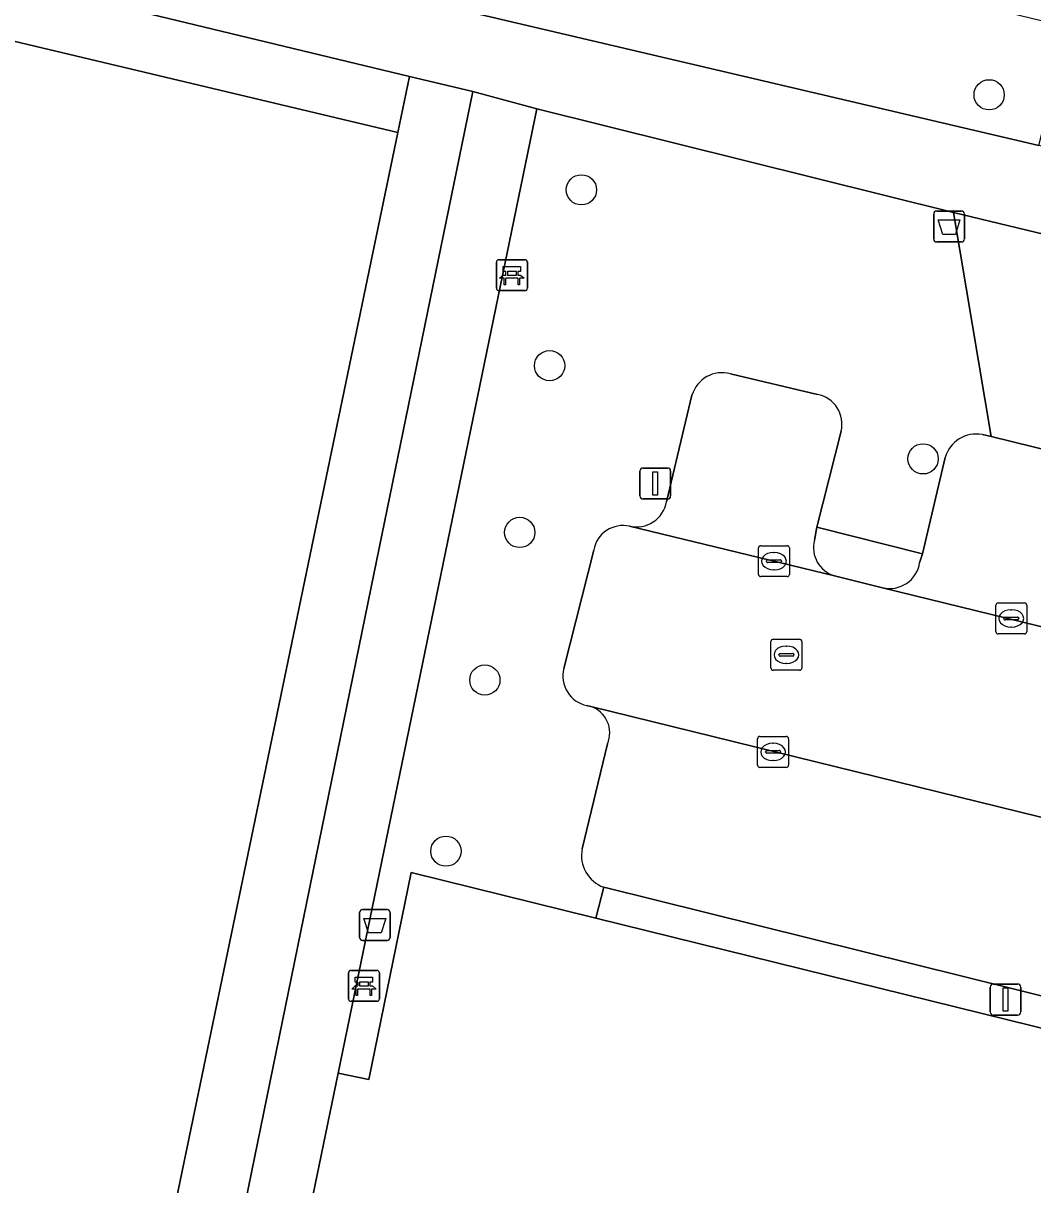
# Model space of a CAD drawing. Extents: x 162803 to 163818, y 381639 to 382475.
# Drawn here: x 163414.93 to 163447.54, y 382097.66 to 382135.2 of the extents above; entities that cross this region are included whole.
import ezdxf

# ---------------------------------------------------------------- set-up
doc = ezdxf.new("R2010")
doc.units = 0
for name, color, linetype in [('IMGEO_Afvalbak', 7, 'Continuous'), ('IMGEO_Bank', 7, 'Continuous'), ('IMGEO_Boom', 7, 'Continuous'), ('IMGEO_Groenvoorziening', 7, 'Continuous'), ('IMGEO_Haag', 7, 'Continuous'), ('IMGEO_Hek', 7, 'Continuous'), ('IMGEO_Kolk', 7, 'Continuous'), ('IMGEO_Lichtmast', 7, 'Continuous'), ('IMGEO_Parkeervlak_open', 7, 'Continuous'), ('IMGEO_Rijbaan_lokaal_open', 7, 'Continuous'), ('IMGEO_Rioolput', 7, 'Continuous'), ('IMGEO_Verkeerseiland_open', 7, 'Continuous'), ('IMGEO_Voetpad_open', 7, 'Continuous')]:
    doc.layers.add(name, color=color, linetype=linetype)

msp = doc.modelspace()

# ---------------------------------------------------------------- linework, layer by layer
at = {"layer": 'IMGEO_Afvalbak'}
for p, q in [((163444.442, 382129.134), (163445.232, 382129.134)), ((163445.232, 382129.134), (163444.442, 382129.134)), ((163444.342, 382128.234), (163444.342, 382129.034)), ((163444.342, 382129.034), (163444.342, 382128.234)), ((163445.332, 382129.034), (163445.332, 382128.234)), ((163445.332, 382128.234), (163445.332, 382129.034)), ((163445.232, 382128.134), (163444.442, 382128.134)), ((163444.442, 382128.134), (163445.232, 382128.134)), ((163425.794, 382105.655), (163425.794, 382106.455)), ((163425.794, 382106.455), (163425.794, 382105.655)), ((163425.894, 382106.555), (163426.684, 382106.555)), ((163426.684, 382106.555), (163425.894, 382106.555)), ((163426.784, 382106.455), (163426.784, 382105.655)), ((163426.784, 382105.655), (163426.784, 382106.455)), ((163426.684, 382105.555), (163425.894, 382105.555)), ((163425.894, 382105.555), (163426.684, 382105.555))]:
    msp.add_line(p, q, dxfattribs=at)
for points in [[(163444.485, 382128.848), (163445.189, 382128.848), (163445.04, 382128.378), (163444.634, 382128.378), (163444.485, 382128.848)], [(163425.937, 382106.269), (163426.641, 382106.269), (163426.492, 382105.799), (163426.086, 382105.799), (163425.937, 382106.269)]]:
    msp.add_lwpolyline(points, dxfattribs=at)
for centre, start, end in [((163444.442, 382129.034), 90, 180), ((163444.442, 382129.034), 90, 180), ((163445.232, 382129.034), 0, 90), ((163445.232, 382129.034), 360, 90), ((163444.442, 382128.234), 180, 270), ((163444.442, 382128.234), 180, 270), ((163445.232, 382128.234), 270, 0), ((163445.232, 382128.234), 270, 0), ((163425.894, 382106.455), 90, 180), ((163425.894, 382106.455), 90, 180), ((163426.684, 382106.455), 0, 90), ((163426.684, 382106.455), 360, 90), ((163425.894, 382105.655), 180, 270), ((163425.894, 382105.655), 180, 270), ((163426.684, 382105.655), 270, 0), ((163426.684, 382105.655), 270, 0)]:
    msp.add_arc(centre, 0.1, start, end, dxfattribs=at)
at = {"layer": 'IMGEO_Bank'}
for p, q in [((163430.215, 382126.637), (163430.215, 382127.478)), ((163430.215, 382127.478), (163430.215, 382126.637)), ((163430.29, 382127.562), (163431.131, 382127.562)), ((163431.131, 382127.562), (163430.29, 382127.562)), ((163431.215, 382127.487), (163431.215, 382126.646)), ((163431.215, 382126.646), (163431.215, 382127.487)), ((163430.912, 382126.96), (163430.519, 382126.96)), ((163430.524, 382127.068), (163430.524, 382127.174)), ((163430.568, 382127.174), (163430.568, 382127.068)), ((163430.856, 382127.18), (163430.574, 382127.18)), ((163430.574, 382127.062), (163430.856, 382127.062)), ((163430.862, 382127.068), (163430.862, 382127.174)), ((163430.906, 382127.174), (163430.906, 382127.068)), ((163431.14, 382126.562), (163430.299, 382126.562)), ((163430.299, 382126.562), (163431.14, 382126.562)), ((163425.435, 382103.663), (163425.435, 382104.504)), ((163425.435, 382104.504), (163425.435, 382103.663)), ((163425.51, 382104.588), (163426.351, 382104.588)), ((163426.351, 382104.588), (163425.51, 382104.588)), ((163426.435, 382104.513), (163426.435, 382103.672)), ((163426.435, 382103.672), (163426.435, 382104.513)), ((163426.132, 382103.986), (163425.739, 382103.986)), ((163425.744, 382104.094), (163425.744, 382104.2)), ((163425.788, 382104.2), (163425.788, 382104.094)), ((163426.076, 382104.206), (163425.794, 382104.206)), ((163425.794, 382104.088), (163426.076, 382104.088)), ((163426.082, 382104.094), (163426.082, 382104.2)), ((163426.126, 382104.2), (163426.126, 382104.094)), ((163426.36, 382103.588), (163425.519, 382103.588)), ((163425.519, 382103.588), (163426.36, 382103.588))]:
    msp.add_line(p, q, dxfattribs=at)
for points in [[(163430.518, 382127.18), (163430.432, 382127.18), (163430.432, 382127.341), (163430.995, 382127.341), (163430.995, 382127.18), (163430.912, 382127.18)], [(163430.462, 382126.96), (163430.32, 382126.96), (163430.432, 382127.062), (163430.518, 382127.062)], [(163430.512, 382126.953), (163430.512, 382126.746), (163430.469, 382126.746), (163430.469, 382126.953)], [(163430.912, 382127.062), (163430.995, 382127.062), (163431.107, 382126.96), (163430.968, 382126.96)], [(163430.962, 382126.953), (163430.962, 382126.746), (163430.918, 382126.746), (163430.918, 382126.953)], [(163425.738, 382104.206), (163425.652, 382104.206), (163425.652, 382104.367), (163426.215, 382104.367), (163426.215, 382104.206), (163426.132, 382104.206)], [(163425.682, 382103.986), (163425.54, 382103.986), (163425.652, 382104.088), (163425.738, 382104.088)], [(163425.732, 382103.979), (163425.732, 382103.772), (163425.689, 382103.772), (163425.689, 382103.979)], [(163426.132, 382104.088), (163426.215, 382104.088), (163426.327, 382103.986), (163426.188, 382103.986)], [(163426.182, 382103.979), (163426.182, 382103.772), (163426.138, 382103.772), (163426.138, 382103.979)]]:
    msp.add_lwpolyline(points, dxfattribs=at)
for centre, radius, start, end in [((163430.293, 382127.484), 0.0779, 92.4484, 184.2845), ((163430.293, 382127.484), 0.0779, 92.4484, 184.2845), ((163431.137, 382127.484), 0.0779, 2.4484, 94.2845), ((163431.137, 382127.484), 0.0779, 2.4484, 94.2845), ((163430.462, 382126.953), 0.00671, 2.8957, 87.1043), ((163430.519, 382126.953), 0.00671, 92.8957, 177.1043), ((163430.517, 382127.173), 0.00671, 2.8957, 87.1043), ((163430.517, 382127.069), 0.00671, 272.8957, 357.1043), ((163430.574, 382127.173), 0.00671, 92.8957, 177.1043), ((163430.574, 382127.069), 0.00671, 182.8957, 267.1043), ((163430.856, 382127.173), 0.00671, 2.8957, 87.1043), ((163430.856, 382127.069), 0.00671, 272.8957, 357.1043), ((163430.913, 382127.173), 0.00671, 92.8957, 177.1043), ((163430.913, 382127.069), 0.00671, 182.8957, 267.1043), ((163430.911, 382126.953), 0.00671, 2.8957, 87.1043), ((163430.968, 382126.953), 0.00671, 92.8957, 177.1043), ((163430.293, 382126.64), 0.0779, 182.4484, 274.2845), ((163430.293, 382126.64), 0.0779, 182.4484, 274.2845), ((163431.137, 382126.64), 0.0779, 272.4484, 4.2845), ((163431.137, 382126.64), 0.0779, 272.4484, 4.2845), ((163425.513, 382104.51), 0.0779, 92.4484, 184.2845), ((163425.513, 382104.51), 0.0779, 92.4484, 184.2845), ((163426.357, 382104.51), 0.0779, 2.4484, 94.2845), ((163426.357, 382104.51), 0.0779, 2.4484, 94.2845), ((163425.682, 382103.979), 0.00671, 2.8957, 87.1043), ((163425.739, 382103.979), 0.00671, 92.8957, 177.1043), ((163425.737, 382104.199), 0.00671, 2.8957, 87.1043), ((163425.737, 382104.095), 0.00671, 272.8957, 357.1043), ((163425.794, 382104.199), 0.00671, 92.8957, 177.1043), ((163425.794, 382104.095), 0.00671, 182.8957, 267.1043), ((163426.076, 382104.199), 0.00671, 2.8957, 87.1043), ((163426.076, 382104.095), 0.00671, 272.8957, 357.1043), ((163426.133, 382104.199), 0.00671, 92.8957, 177.1043), ((163426.133, 382104.095), 0.00671, 182.8957, 267.1043), ((163426.131, 382103.979), 0.00671, 2.8957, 87.1043), ((163426.188, 382103.979), 0.00671, 92.8957, 177.1043), ((163425.513, 382103.666), 0.0779, 182.4484, 274.2845), ((163425.513, 382103.666), 0.0779, 182.4484, 274.2845), ((163426.357, 382103.666), 0.0779, 272.4484, 4.2845), ((163426.357, 382103.666), 0.0779, 272.4484, 4.2845)]:
    msp.add_arc(centre, radius, start, end, dxfattribs=at)
at = {"layer": 'IMGEO_Boom'}
for centre in [(163446.132, 382132.891), (163432.961, 382129.819), (163431.933, 382124.135), (163443.997, 382121.123), (163430.969, 382118.744), (163429.841, 382113.973), (163428.584, 382108.442)]:
    msp.add_circle(centre, 0.489, dxfattribs=at)
at = {"layer": 'IMGEO_Groenvoorziening'}
for points in [[(163295.227, 382165.323), (163294.668, 382163.195), (163295.55, 382162.985), (163313.112, 382158.803), (163333.895, 382153.854), (163342.628, 382151.775), (163344.765, 382151.266), (163359.411, 382147.779), (163360.431, 382147.536), (163378.53, 382143.226), (163427.031, 382131.676), (163427.406, 382133.488), (163361, 382149.482), (163359.96, 382149.732), (163344.914, 382153.356), (163343.556, 382153.683), (163337.772, 382155.076), (163333.95, 382155.997)], [(163427.031, 382131.676), (163378.53, 382143.226), (163360.431, 382147.536), (163359.411, 382147.779), (163344.765, 382151.266), (163342.628, 382151.775), (163333.895, 382153.854), (163313.112, 382158.803), (163295.55, 382162.985), (163294.668, 382163.195), (163286.387, 382131.648), (163317.39, 382119.198), (163320.353, 382126.576), (163333.259, 382121.451), (163330.2, 382114.053), (163345.456, 382107.927), (163361.874, 382101.334), (163416.208, 382079.515), (163424.081, 382117.46)], [(163424.417, 382140.987), (163424.375, 382140.815), (163421.49, 382141.5), (163419.752, 382141.912), (163417.441, 382142.486), (163416.483, 382138.612), (163418.029, 382138.23), (163447.733, 382131.255), (163448.702, 382135.064), (163442.415, 382136.597)], [(163429.448, 382132.996), (163427.406, 382133.488), (163427.031, 382131.676), (163424.081, 382117.46), (163416.208, 382079.515), (163418.342, 382078.658), (163426.173, 382116.972)], [(163471.48, 382096.869), (163461.73, 382099.28), (163461.147, 382096.87), (163455.312, 382098.263), (163455.899, 382100.722), (163433.426, 382106.281), (163427.456, 382107.757), (163426.096, 382101.063), (163425.098, 382101.266), (163420.281, 382077.89), (163455.304, 382063.597), (163456.21, 382065.826), (163460.312, 382064.157), (163459.891, 382063.146), (163460.638, 382062.885), (163464.449, 382074.831), (163465.632, 382078.539)], [(163433.686, 382107.276), (163433.426, 382106.281), (163455.899, 382100.722), (163455.905, 382100.746), (163456.78, 382100.534), (163457.008, 382101.479)]]:
    msp.add_lwpolyline(points, close=True, dxfattribs=at)
for points in [[(163445.913, 382121.908), (163446.199, 382121.846), (163444.984, 382129.085), (163431.522, 382132.438), (163425.098, 382101.266), (163426.096, 382101.063), (163427.456, 382107.757), (163433.426, 382106.281), (163433.686, 382107.276)], [(163437.774, 382123.872), (163440.589, 382123.205)], [(163435.712, 382119.731), (163436.533, 382123.183)], [(163441.352, 382122.018), (163440.568, 382118.92), (163443.977, 382118.054), (163444.71, 382121.166)], [(163432.395, 382114.345), (163433.358, 382118.177)], [(163433.262, 382113.116), (163433.13, 382113.149)], [(163432.986, 382108.515), (163433.8, 382111.913)]]:
    msp.add_lwpolyline(points, dxfattribs=at)
for centre, radius, start, end in [((163437.506, 382122.892), 1.016, 74.7321, 163.3457), ((163440.396, 382122.242), 0.982, 346.8146, 78.6509), ((163445.719, 382120.877), 1.049, 79.3324, 163.9994), ((163434.728, 382119.924), 1.003, 257.6605, 348.8767), ((163434.305, 382118.006), 0.962, 77.4448, 169.7521), ((163433.335, 382114.099), 0.971, 165.3041, 257.8414), ((163432.985, 382112.27), 0.89, 336.3501, 71.8397), ((163434.048, 382108.298), 1.084, 168.4436, 250.4868)]:
    msp.add_arc(centre, radius, start, end, dxfattribs=at)
at = {"layer": 'IMGEO_Haag'}
msp.add_lwpolyline([(163433.686, 382107.276), (163433.426, 382106.281), (163455.899, 382100.722), (163455.905, 382100.746), (163456.78, 382100.534), (163457.008, 382101.479)], close=True, dxfattribs=at)
at = {"layer": 'IMGEO_Hek'}
for points in [[(163425.098, 382101.266), (163426.096, 382101.063), (163427.456, 382107.757), (163433.426, 382106.281)], [(163433.426, 382106.281), (163455.899, 382100.722)]]:
    msp.add_lwpolyline(points, dxfattribs=at)
at = {"layer": 'IMGEO_Kolk'}
for p, q in [((163438.679, 382117.39), (163438.679, 382118.242)), ((163438.754, 382118.316), (163439.606, 382118.316)), ((163439.68, 382118.242), (163439.68, 382117.39)), ((163438.981, 382117.859), (163439.379, 382117.859)), ((163439.167, 382118.096), (163439.192, 382118.096)), ((163438.938, 382117.81), (163438.938, 382117.822)), ((163439.376, 382117.773), (163438.978, 382117.773)), ((163439.19, 382117.536), (163439.165, 382117.536)), ((163439.422, 382117.822), (163439.422, 382117.81)), ((163439.606, 382117.316), (163438.754, 382117.316)), ((163446.347, 382115.54), (163446.347, 382116.392)), ((163446.422, 382116.466), (163447.274, 382116.466)), ((163447.348, 382116.392), (163447.348, 382115.54)), ((163446.606, 382115.96), (163446.606, 382115.972)), ((163446.649, 382116.009), (163447.047, 382116.009)), ((163446.835, 382116.246), (163446.86, 382116.246)), ((163447.09, 382115.972), (163447.09, 382115.96)), ((163447.044, 382115.923), (163446.646, 382115.923)), ((163446.858, 382115.686), (163446.833, 382115.686)), ((163447.274, 382115.466), (163446.422, 382115.466)), ((163438.653, 382111.223), (163438.653, 382112.075)), ((163438.728, 382112.149), (163439.58, 382112.149)), ((163439.141, 382111.929), (163439.166, 382111.929)), ((163439.654, 382112.075), (163439.654, 382111.223)), ((163438.912, 382111.643), (163438.912, 382111.655)), ((163439.35, 382111.606), (163438.952, 382111.606)), ((163438.955, 382111.692), (163439.353, 382111.692)), ((163439.396, 382111.655), (163439.396, 382111.643)), ((163439.58, 382111.149), (163438.728, 382111.149)), ((163439.164, 382111.369), (163439.139, 382111.369))]:
    msp.add_line(p, q, dxfattribs=at)
for points in [[(163438.679, 382117.39), (163438.679, 382118.242)], [(163438.754, 382118.316), (163439.606, 382118.316)], [(163439.68, 382118.242), (163439.68, 382117.39)], [(163439.606, 382117.316), (163438.754, 382117.316)], [(163446.347, 382115.54), (163446.347, 382116.392)], [(163446.422, 382116.466), (163447.274, 382116.466)], [(163447.348, 382116.392), (163447.348, 382115.54)], [(163447.274, 382115.466), (163446.422, 382115.466)], [(163438.653, 382111.223), (163438.653, 382112.075)], [(163438.728, 382112.149), (163439.58, 382112.149)], [(163439.654, 382112.075), (163439.654, 382111.223)], [(163439.58, 382111.149), (163438.728, 382111.149)]]:
    msp.add_lwpolyline(points, dxfattribs=at)
for centre, radius, start, end in [((163438.756, 382118.24), 0.0765, 91.552, 178.448), ((163438.756, 382118.24), 0.0765, 91.552, 178.448), ((163439.604, 382118.24), 0.0765, 1.552, 88.448), ((163439.604, 382118.24), 0.0765, 1.552, 88.448), ((163438.978, 382117.819), 0.0403, 85.8775, 175.7526), ((163439.383, 382117.821), 0.0386, 1.7309, 96.639), ((163438.975, 382117.809), 0.0366, 178.938, 274.7102), ((163439.379, 382117.816), 0.043, 264.8664, 352.4533), ((163438.756, 382117.392), 0.0765, 181.552, 268.448), ((163438.756, 382117.392), 0.0765, 181.552, 268.448), ((163439.604, 382117.392), 0.0765, 271.552, 358.448), ((163439.604, 382117.392), 0.0765, 271.552, 358.448), ((163446.424, 382116.39), 0.0765, 91.552, 178.448), ((163446.424, 382116.39), 0.0765, 91.552, 178.448), ((163447.272, 382116.39), 0.0765, 1.552, 88.448), ((163447.272, 382116.39), 0.0765, 1.552, 88.448), ((163446.646, 382115.969), 0.0403, 85.8775, 175.7526), ((163446.643, 382115.959), 0.0366, 178.938, 274.7102), ((163447.047, 382115.966), 0.043, 264.8664, 352.4533), ((163447.051, 382115.971), 0.0386, 1.7309, 96.639), ((163446.424, 382115.542), 0.0765, 181.552, 268.448), ((163446.424, 382115.542), 0.0765, 181.552, 268.448), ((163447.272, 382115.542), 0.0765, 271.552, 358.448), ((163447.272, 382115.542), 0.0765, 271.552, 358.448), ((163438.73, 382112.073), 0.0765, 91.552, 178.448), ((163438.73, 382112.073), 0.0765, 91.552, 178.448), ((163439.578, 382112.073), 0.0765, 1.552, 88.448), ((163439.578, 382112.073), 0.0765, 1.552, 88.448), ((163438.952, 382111.652), 0.0403, 85.8775, 175.7526), ((163438.949, 382111.642), 0.0366, 178.938, 274.7102), ((163439.353, 382111.649), 0.043, 264.8664, 352.4533), ((163439.357, 382111.654), 0.0386, 1.7309, 96.639), ((163438.73, 382111.225), 0.0765, 181.552, 268.448), ((163438.73, 382111.225), 0.0765, 181.552, 268.448), ((163439.578, 382111.225), 0.0765, 271.552, 358.448), ((163439.578, 382111.225), 0.0765, 271.552, 358.448)]:
    msp.add_arc(centre, radius, start, end, dxfattribs=at)
for centre, major_axis, ratio, start_param, end_param in [((163439.166, 382117.816), (-0.387, 0.002), 0.722429, 4.712389, 7.853982), ((163439.191, 382117.816), (-0.39, 0.002), 0.717154, 1.570796, 4.712389), ((163446.834, 382115.966), (-0.387, 0.002), 0.722429, 4.712389, 7.853982), ((163446.859, 382115.966), (-0.39, 0.002), 0.717154, 1.570796, 4.712389), ((163439.14, 382111.649), (-0.387, 0.002), 0.722429, 4.712389, 7.853982), ((163439.165, 382111.649), (-0.39, 0.002), 0.717154, 1.570796, 4.712389)]:
    msp.add_ellipse(centre, major_axis=major_axis, ratio=ratio, start_param=start_param, end_param=end_param, dxfattribs=at)
at = {"layer": 'IMGEO_Lichtmast'}
for p, q in [((163434.853, 382119.926), (163434.853, 382120.726)), ((163434.853, 382120.726), (163434.853, 382119.926)), ((163434.953, 382120.826), (163435.743, 382120.826)), ((163435.743, 382120.826), (163434.953, 382120.826)), ((163435.843, 382120.726), (163435.843, 382119.926)), ((163435.843, 382119.926), (163435.843, 382120.726)), ((163435.743, 382119.826), (163434.953, 382119.826)), ((163434.953, 382119.826), (163435.743, 382119.826)), ((163446.163, 382103.246), (163446.163, 382104.046)), ((163446.163, 382104.046), (163446.163, 382103.246)), ((163446.263, 382104.146), (163447.053, 382104.146)), ((163447.053, 382104.146), (163446.263, 382104.146)), ((163447.153, 382104.046), (163447.153, 382103.246)), ((163447.153, 382103.246), (163447.153, 382104.046)), ((163447.053, 382103.146), (163446.263, 382103.146)), ((163446.263, 382103.146), (163447.053, 382103.146))]:
    msp.add_line(p, q, dxfattribs=at)
for points in [[(163435.273, 382120.701), (163435.423, 382120.701), (163435.423, 382119.951), (163435.273, 382119.951), (163435.273, 382120.701)], [(163446.583, 382104.021), (163446.733, 382104.021), (163446.733, 382103.271), (163446.583, 382103.271), (163446.583, 382104.021)]]:
    msp.add_lwpolyline(points, dxfattribs=at)
for centre, start, end in [((163434.953, 382120.726), 90, 180), ((163434.953, 382120.726), 90, 180), ((163435.743, 382120.726), 0, 90), ((163435.743, 382120.726), 360, 90), ((163434.953, 382119.926), 180, 270), ((163434.953, 382119.926), 180, 270), ((163435.743, 382119.926), 270, 0), ((163435.743, 382119.926), 270, 0), ((163446.263, 382104.046), 90, 180), ((163446.263, 382104.046), 90, 180), ((163447.053, 382104.046), 0, 90), ((163447.053, 382104.046), 360, 90), ((163446.263, 382103.246), 180, 270), ((163446.263, 382103.246), 180, 270), ((163447.053, 382103.246), 270, 0), ((163447.053, 382103.246), 270, 0)]:
    msp.add_arc(centre, 0.1, start, end, dxfattribs=at)
at = {"layer": 'IMGEO_Parkeervlak_open'}
for points in [[(163440.589, 382123.205), (163437.774, 382123.872)], [(163436.533, 382123.183), (163435.712, 382119.731)], [(163440.485, 382118.495), (163440.568, 382118.92), (163441.352, 382122.018)], [(163465.763, 382117.026), (163446.199, 382121.846), (163445.913, 382121.908)], [(163444.71, 382121.166), (163443.977, 382118.054), (163443.887, 382117.762)], [(163434.514, 382118.945), (163441.139, 382117.34)], [(163442.692, 382116.957), (163466.276, 382111.183)], [(163433.686, 382107.276), (163457.008, 382101.479), (163460.423, 382100.63), (163470.037, 382098.24), (163471.529, 382103.703), (163433.262, 382113.116)], [(163433.8, 382111.913), (163432.986, 382108.515)]]:
    msp.add_lwpolyline(points, dxfattribs=at)
for centre, radius, start, end in [((163437.506, 382122.892), 1.016, 74.7321, 163.3457), ((163440.396, 382122.242), 0.982, 346.8146, 78.6509), ((163445.719, 382120.877), 1.049, 79.3324, 163.9994), ((163434.728, 382119.924), 1.003, 257.6605, 348.8767), ((163441.415, 382118.259), 0.959, 165.7364, 253.3036), ((163442.916, 382117.914), 0.983, 256.8517, 351.0798), ((163432.985, 382112.27), 0.89, 336.3501, 71.8397), ((163434.048, 382108.298), 1.084, 168.4436, 250.4868)]:
    msp.add_arc(centre, radius, start, end, dxfattribs=at)
at = {"layer": 'IMGEO_Rijbaan_lokaal_open'}
for points in [[(163468.672, 382110.573), (163466.276, 382111.183), (163442.692, 382116.957), (163441.139, 382117.34), (163434.514, 382118.945)], [(163433.358, 382118.177), (163432.395, 382114.345)], [(163433.13, 382113.149), (163433.262, 382113.116), (163471.529, 382103.703), (163471.694, 382104.307), (163474.584, 382103.417), (163475.976, 382107.721)]]:
    msp.add_lwpolyline(points, dxfattribs=at)
for centre, radius, start, end in [((163434.305, 382118.006), 0.962, 77.4448, 169.7521), ((163433.335, 382114.099), 0.971, 165.3041, 257.8414)]:
    msp.add_arc(centre, radius, start, end, dxfattribs=at)
at = {"layer": 'IMGEO_Rioolput'}
for p, q in [((163439.083, 382114.364), (163439.083, 382115.216)), ((163439.158, 382115.29), (163440.01, 382115.29)), ((163440.084, 382115.216), (163440.084, 382114.364)), ((163439.385, 382114.833), (163439.783, 382114.833)), ((163439.571, 382115.07), (163439.596, 382115.07)), ((163439.342, 382114.784), (163439.342, 382114.796)), ((163439.78, 382114.747), (163439.382, 382114.747)), ((163439.594, 382114.51), (163439.569, 382114.51)), ((163439.826, 382114.796), (163439.826, 382114.784)), ((163440.01, 382114.29), (163439.158, 382114.29))]:
    msp.add_line(p, q, dxfattribs=at)
for points in [[(163439.083, 382114.364), (163439.083, 382115.216)], [(163439.158, 382115.29), (163440.01, 382115.29)], [(163440.084, 382115.216), (163440.084, 382114.364)], [(163440.01, 382114.29), (163439.158, 382114.29)]]:
    msp.add_lwpolyline(points, dxfattribs=at)
for centre, radius, start, end in [((163439.16, 382115.214), 0.0765, 91.552, 178.448), ((163439.16, 382115.214), 0.0765, 91.552, 178.448), ((163440.008, 382115.214), 0.0765, 1.552, 88.448), ((163440.008, 382115.214), 0.0765, 1.552, 88.448), ((163439.382, 382114.793), 0.0403, 85.8775, 175.7526), ((163439.787, 382114.795), 0.0386, 1.7309, 96.639), ((163439.379, 382114.783), 0.0366, 178.938, 274.7102), ((163439.783, 382114.79), 0.043, 264.8664, 352.4533), ((163439.16, 382114.366), 0.0765, 181.552, 268.448), ((163439.16, 382114.366), 0.0765, 181.552, 268.448), ((163440.008, 382114.366), 0.0765, 271.552, 358.448), ((163440.008, 382114.366), 0.0765, 271.552, 358.448)]:
    msp.add_arc(centre, radius, start, end, dxfattribs=at)
for centre, major_axis, ratio, start_param, end_param in [((163439.57, 382114.79), (-0.387, 0.002), 0.722429, 4.712389, 7.853982), ((163439.595, 382114.79), (-0.39, 0.002), 0.717154, 1.570796, 4.712389)]:
    msp.add_ellipse(centre, major_axis=major_axis, ratio=ratio, start_param=start_param, end_param=end_param, dxfattribs=at)
at = {"layer": 'IMGEO_Verkeerseiland_open'}
for points in [[(163443.887, 382117.762), (163443.977, 382118.054), (163440.568, 382118.92), (163440.485, 382118.495)], [(163441.139, 382117.34), (163442.692, 382116.957)]]:
    msp.add_lwpolyline(points, dxfattribs=at)
for centre, radius, start, end in [((163441.415, 382118.259), 0.959, 165.7364, 253.3036), ((163442.916, 382117.914), 0.983, 256.8517, 351.0798)]:
    msp.add_arc(centre, radius, start, end, dxfattribs=at)
at = {"layer": 'IMGEO_Voetpad_open'}
for points in [[(163365.885, 382150.868), (163362.364, 382151.707), (163338.36, 382157.513), (163337.772, 382155.076), (163343.556, 382153.683), (163344.914, 382153.356), (163359.96, 382149.732), (163361, 382149.482), (163427.406, 382133.488), (163429.448, 382132.996), (163431.522, 382132.438), (163444.984, 382129.085), (163448.513, 382128.232), (163449.952, 382127.884), (163450.206, 382127.822), (163450.835, 382130.483), (163449.223, 382130.905), (163448.735, 382131.02), (163447.733, 382131.255), (163418.029, 382138.23), (163416.483, 382138.612), (163412.973, 382139.449)], [(163431.522, 382132.438), (163429.448, 382132.996), (163426.173, 382116.972), (163418.342, 382078.658), (163420.281, 382077.89), (163425.098, 382101.266)], [(163449.952, 382127.884), (163448.513, 382128.232), (163444.984, 382129.085), (163446.199, 382121.846), (163465.763, 382117.026), (163465.806, 382117.168), (163471.015, 382115.857), (163471.613, 382118.214), (163449.004, 382123.78)]]:
    msp.add_lwpolyline(points, close=True, dxfattribs=at)

doc.saveas('drawing.dxf')
